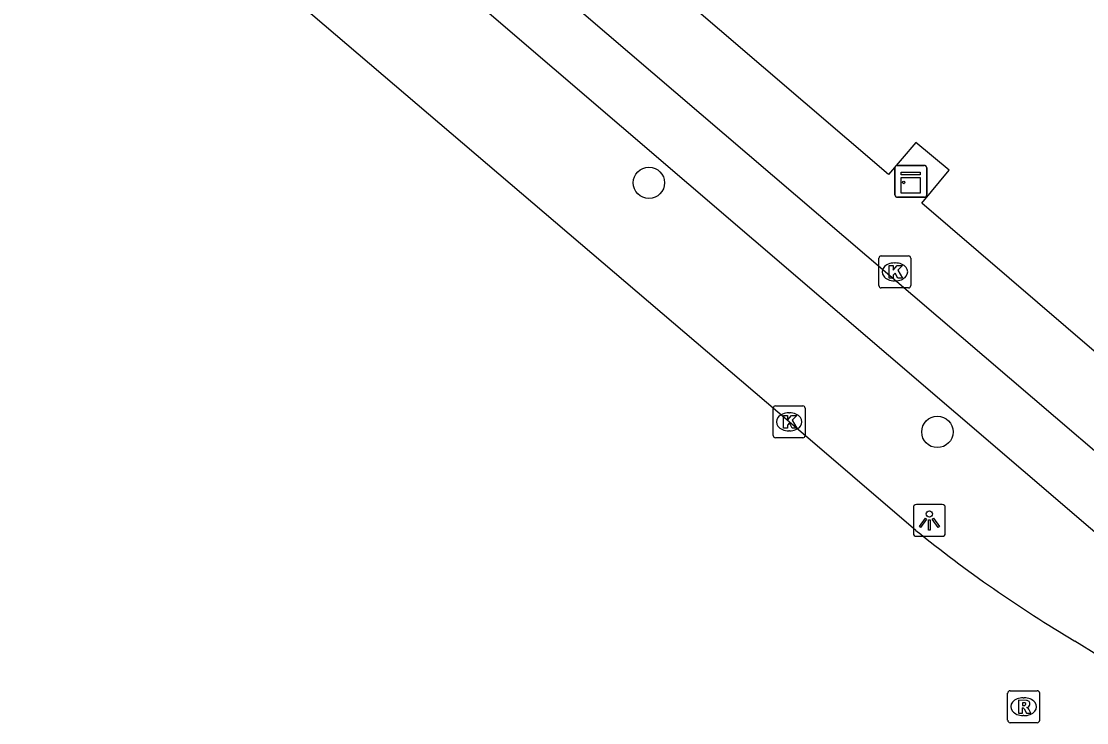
# Model space of a CAD drawing. Extents: x 162812 to 163818, y 381639 to 382470.
# Drawn here: x 163217.89 to 163251.21, y 381655.59 to 381677.53 of the extents above; entities that cross this region are included whole.
import ezdxf

# ---------------------------------------------------------------- set-up
doc = ezdxf.new("R2010")
doc.units = 0
for name, color, linetype in [('IMGEO_Boom', 7, 'Continuous'), ('IMGEO_Fietspad_gesloten', 7, 'Continuous'), ('IMGEO_Kast', 7, 'Continuous'), ('IMGEO_Kolk', 7, 'Continuous'), ('IMGEO_Lichtpunt', 7, 'Continuous'), ('IMGEO_Rijbaan_lokaal_gesloten', 7, 'Continuous'), ('IMGEO_Rioolput', 7, 'Continuous'), ('IMGEO_Voetpad_open', 7, 'Continuous')]:
    doc.layers.add(name, color=color, linetype=linetype)

msp = doc.modelspace()

# ---------------------------------------------------------------- linework, layer by layer
at = {"layer": 'IMGEO_Boom'}
for centre in [(163237.518, 381672.479), (163246.538, 381664.687)]:
    msp.add_circle(centre, 0.489, dxfattribs=at)
at = {"layer": 'IMGEO_Fietspad_gesloten'}
for points in [[(163217.893, 381692.825), (163227.283, 381684.791), (163254.694, 381661.333)], [(163253.433, 381659.861), (163226.134, 381683.255)]]:
    msp.add_lwpolyline(points, dxfattribs=at)
at = {"layer": 'IMGEO_Kast'}
for p, q in [((163245.208, 381672.099), (163245.208, 381672.94)), ((163245.208, 381672.94), (163245.208, 381672.099)), ((163245.283, 381673.024), (163246.124, 381673.024)), ((163246.124, 381673.024), (163245.283, 381673.024)), ((163246.208, 381672.949), (163246.208, 381672.108)), ((163246.208, 381672.108), (163246.208, 381672.949)), ((163246.133, 381672.024), (163245.292, 381672.024)), ((163245.292, 381672.024), (163246.133, 381672.024))]:
    msp.add_line(p, q, dxfattribs=at)
for points in [[(163245.403, 381672.814), (163246.003, 381672.814), (163246.003, 381672.729), (163245.403, 381672.729), (163245.403, 381672.814)], [(163245.403, 381672.639), (163246.003, 381672.639), (163246.003, 381672.15), (163245.403, 381672.15), (163245.403, 381672.639)]]:
    msp.add_lwpolyline(points, dxfattribs=at)
msp.add_circle((163245.487, 381672.488), 0.0377, dxfattribs=at)
for centre, start, end in [((163245.286, 381672.946), 92.4484, 184.2845), ((163245.286, 381672.946), 92.4484, 184.2845), ((163246.13, 381672.946), 2.4484, 94.2845), ((163246.13, 381672.946), 2.4484, 94.2845), ((163246.13, 381672.102), 272.4484, 4.2845), ((163246.13, 381672.102), 272.4484, 4.2845), ((163245.286, 381672.102), 182.4484, 274.2845), ((163245.286, 381672.102), 182.4484, 274.2845)]:
    msp.add_arc(centre, 0.0779, start, end, dxfattribs=at)
at = {"layer": 'IMGEO_Kolk'}
for p, q in [((163244.707, 381669.266), (163244.707, 381670.118)), ((163244.782, 381670.192), (163245.634, 381670.192)), ((163245.708, 381670.118), (163245.708, 381669.266)), ((163245.195, 381669.972), (163245.22, 381669.972)), ((163245.634, 381669.192), (163244.782, 381669.192)), ((163245.218, 381669.412), (163245.193, 381669.412)), ((163241.477, 381665.503), (163242.329, 381665.503)), ((163241.402, 381664.577), (163241.402, 381665.429)), ((163241.89, 381665.283), (163241.915, 381665.283)), ((163242.403, 381665.429), (163242.403, 381664.577)), ((163242.329, 381664.503), (163241.477, 381664.503)), ((163241.913, 381664.723), (163241.888, 381664.723))]:
    msp.add_line(p, q, dxfattribs=at)
for points in [[(163244.707, 381669.266), (163244.707, 381670.118)], [(163244.782, 381670.192), (163245.634, 381670.192)], [(163245.708, 381670.118), (163245.708, 381669.266)], [(163245.028, 381669.892), (163245.151, 381669.892), (163245.151, 381669.741), (163245.281, 381669.892), (163245.445, 381669.892), (163245.299, 381669.741), (163245.452, 381669.492), (163245.3, 381669.492), (163245.215, 381669.656), (163245.151, 381669.589), (163245.151, 381669.492), (163245.028, 381669.492), (163245.028, 381669.892)], [(163245.634, 381669.192), (163244.782, 381669.192)], [(163241.477, 381665.503), (163242.329, 381665.503)], [(163241.402, 381664.577), (163241.402, 381665.429)], [(163241.723, 381665.203), (163241.846, 381665.203), (163241.846, 381665.052), (163241.976, 381665.203), (163242.14, 381665.203), (163241.994, 381665.052), (163242.147, 381664.803), (163241.995, 381664.803), (163241.91, 381664.967), (163241.846, 381664.9), (163241.846, 381664.803), (163241.723, 381664.803), (163241.723, 381665.203)], [(163242.403, 381665.429), (163242.403, 381664.577)], [(163242.329, 381664.503), (163241.477, 381664.503)]]:
    msp.add_lwpolyline(points, dxfattribs=at)
for centre, start, end in [((163244.784, 381670.116), 91.552, 178.448), ((163244.784, 381670.116), 91.552, 178.448), ((163245.632, 381670.116), 1.552, 88.448), ((163245.632, 381670.116), 1.552, 88.448), ((163244.784, 381669.268), 181.552, 268.448), ((163244.784, 381669.268), 181.552, 268.448), ((163245.632, 381669.268), 271.552, 358.448), ((163245.632, 381669.268), 271.552, 358.448), ((163241.479, 381665.427), 91.552, 178.448), ((163241.479, 381665.427), 91.552, 178.448), ((163242.327, 381665.427), 1.552, 88.448), ((163242.327, 381665.427), 1.552, 88.448), ((163241.479, 381664.579), 181.552, 268.448), ((163241.479, 381664.579), 181.552, 268.448), ((163242.327, 381664.579), 271.552, 358.448), ((163242.327, 381664.579), 271.552, 358.448)]:
    msp.add_arc(centre, 0.0765, start, end, dxfattribs=at)
for centre, major_axis, ratio, start_param, end_param in [((163245.194, 381669.692), (-0.387, 0.002), 0.722429, 4.712389, 7.853982), ((163245.219, 381669.692), (-0.39, 0.002), 0.717154, 1.570796, 4.712389), ((163241.889, 381665.003), (-0.387, 0.002), 0.722429, 4.712389, 7.853982), ((163241.914, 381665.003), (-0.39, 0.002), 0.717154, 1.570796, 4.712389)]:
    msp.add_ellipse(centre, major_axis=major_axis, ratio=ratio, start_param=start_param, end_param=end_param, dxfattribs=at)
at = {"layer": 'IMGEO_Lichtpunt'}
for p, q in [((163245.788, 381662.324), (163245.788, 381661.517)), ((163245.788, 381662.324), (163245.788, 381661.517)), ((163246.69, 381662.419), (163245.882, 381662.419)), ((163246.69, 381662.419), (163245.882, 381662.419)), ((163246.784, 381661.517), (163246.784, 381662.324)), ((163246.784, 381661.517), (163246.784, 381662.324)), ((163245.882, 381661.423), (163246.69, 381661.423)), ((163245.882, 381661.423), (163246.69, 381661.423))]:
    msp.add_line(p, q, dxfattribs=at)
for points in [[(163246.162, 381661.988), (163246.201, 381661.96), (163246.013, 381661.698), (163245.975, 381661.725), (163246.162, 381661.988)], [(163246.264, 381661.94), (163246.311, 381661.94), (163246.311, 381661.618), (163246.264, 381661.618), (163246.264, 381661.94)], [(163246.374, 381661.96), (163246.412, 381661.987), (163246.599, 381661.725), (163246.56, 381661.697), (163246.374, 381661.96)]]:
    msp.add_lwpolyline(points, dxfattribs=at)
msp.add_circle((163246.287, 381662.122), 0.0994, dxfattribs=at)
for centre, start, end in [((163245.882, 381662.324), 90, 180), ((163245.882, 381662.324), 90, 180), ((163246.69, 381662.324), 0, 90), ((163246.69, 381662.324), 0, 90), ((163245.882, 381661.517), 180, 270), ((163245.882, 381661.517), 180, 270), ((163246.69, 381661.517), 270, 0), ((163246.69, 381661.517), 270, 360)]:
    msp.add_arc(centre, 0.0946, start, end, dxfattribs=at)
at = {"layer": 'IMGEO_Rijbaan_lokaal_gesloten'}
for points in [[(163245.868, 381661.607), (163241.901, 381665.002), (163224.812, 381679.596), (163223.804, 381680.435)], [(163251.577, 381657.688), (163250.836, 381658.149)]]:
    msp.add_lwpolyline(points, dxfattribs=at)
msp.add_arc((163271.666, 381693.372), 40.921, 230.9186, 239.4014, dxfattribs=at)
at = {"layer": 'IMGEO_Rioolput'}
for p, q in [((163248.735, 381655.669), (163248.735, 381656.521)), ((163248.81, 381656.595), (163249.662, 381656.595)), ((163249.736, 381656.521), (163249.736, 381655.669)), ((163249.223, 381656.375), (163249.248, 381656.375)), ((163249.246, 381655.815), (163249.221, 381655.815)), ((163249.662, 381655.595), (163248.81, 381655.595))]:
    msp.add_line(p, q, dxfattribs=at)
for points in [[(163248.735, 381655.669), (163248.735, 381656.521)], [(163248.81, 381656.595), (163249.662, 381656.595)], [(163249.736, 381656.521), (163249.736, 381655.669)], [(163249.324, 381656.293), (163249.072, 381656.295), (163249.072, 381655.895)], [(163249.25, 381656.214), (163249.196, 381656.214), (163249.196, 381656.133)], [(163249.196, 381656.133), (163249.248, 381656.133)], [(163249.072, 381655.895), (163249.196, 381655.895), (163249.196, 381656.057), (163249.207, 381656.057)], [(163249.254, 381656.028), (163249.325, 381655.895), (163249.465, 381655.895), (163249.4, 381656.021)], [(163249.662, 381655.595), (163248.81, 381655.595)]]:
    msp.add_lwpolyline(points, dxfattribs=at)
for centre, radius, start, end in [((163248.812, 381656.519), 0.0765, 91.552, 178.448), ((163248.812, 381656.519), 0.0765, 91.552, 178.448), ((163249.66, 381656.519), 0.0765, 1.552, 88.448), ((163249.66, 381656.519), 0.0765, 1.552, 88.448), ((163249.232, 381656.322), 0.19, 274.7715, 282.9687), ((163249.256, 381656.118), 0.0964, 77.0061, 93.1865), ((163249.27, 381656.175), 0.0378, 276.6634, 79.6772), ((163249.323, 381656.183), 0.109, 350.3612, 89.416), ((163249.321, 381656.183), 0.112, 277.5842, 350.9817), ((163249.206, 381656.004), 0.0533, 26.0293, 88.6989), ((163249.305, 381655.968), 0.108, 29.5134, 73.7905), ((163248.812, 381655.671), 0.0765, 181.552, 268.448), ((163248.812, 381655.671), 0.0765, 181.552, 268.448), ((163249.66, 381655.671), 0.0765, 271.552, 358.448), ((163249.66, 381655.671), 0.0765, 271.552, 358.448)]:
    msp.add_arc(centre, radius, start, end, dxfattribs=at)
for centre, major_axis, ratio, start_param, end_param in [((163249.222, 381656.095), (-0.387, 0.002), 0.722429, 4.712389, 7.853982), ((163249.247, 381656.095), (-0.39, 0.002), 0.717154, 1.570796, 4.712389)]:
    msp.add_ellipse(centre, major_axis=major_axis, ratio=ratio, start_param=start_param, end_param=end_param, dxfattribs=at)
at = {"layer": 'IMGEO_Voetpad_open'}
msp.add_lwpolyline([(163260.809, 381659.21), (163259.56, 381660.238), (163246.056, 381671.845), (163246.906, 381672.868), (163245.866, 381673.734), (163245.013, 381672.741), (163235.82, 381680.621), (163230.825, 381684.903)], dxfattribs=at)

doc.saveas('drawing.dxf')
